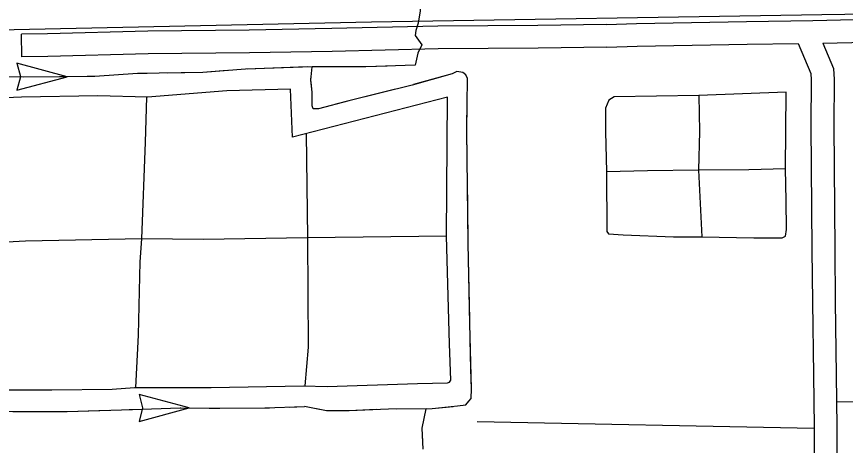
# Model space of a CAD drawing. Extents: x 1127717 to 1741049, y 2026793 to 2244711.
# Drawn here: x 1299981 to 1305449, y 2080400 to 2083231 of the extents above; entities that cross this region are included whole.
import ezdxf

# ---------------------------------------------------------------- set-up
doc = ezdxf.new("R2010")
doc.units = 0
for name, color, linetype in [('35', 7, 'Continuous'), ('40', 7, 'Continuous'), ('43', 7, 'Continuous'), ('46', 7, 'Continuous'), ('5', 7, 'Continuous')]:
    doc.layers.add(name, color=color, linetype=linetype)

msp = doc.modelspace()

# ---------------------------------------------------------------- linework, layer by layer
at = {"layer": '35'}
for points in [[(1302824.2, 2082698.8), (1301801.7, 2082435.1), (1301788.1, 2082751.3), (1301369.2, 2082741), (1300845.1, 2082699.2), (1300516.8, 2082706.8), (1300013, 2082699.3), (1299745.9, 2082687.9)], [(1305059, 2082731.2), (1304483.3, 2082711), (1303924.7, 2082701.3), (1303889.1, 2082678.7), (1303866.5, 2082627), (1303866.5, 2082472), (1303873, 2082207.1), (1303876.2, 2081813), (1303885.9, 2081796.8), (1303982.8, 2081790.3), (1304315.4, 2081777.4), (1304502.6, 2081777.4), (1304844.9, 2081771), (1305032.2, 2081771), (1305054.8, 2081780.7), (1305061.3, 2081825.9), (1305058, 2082016.5), (1305054.8, 2082226.5), (1305059, 2082731.2)], [(1304483.3, 2082711), (1304486.5, 2082472), (1304480, 2082216.8), (1304502.6, 2081777.4)], [(1299764.8, 2080767.4), (1300214.1, 2080767.4), (1300611.5, 2080771.1), (1300759.4, 2080782.5), (1301265.2, 2080782.5), (1301875.2, 2080793.9), (1302029.7, 2080790.1), (1302625.3, 2080808.9), (1302823.5, 2080812.5), (1302837.5, 2080817.2), (1302846.9, 2080830.4), (1302836.8, 2081071.8), (1302817.8, 2081781.6), (1302824.2, 2082698.8)], [(1300767.8, 2080782.5), (1300785.7, 2081127.9), (1300797, 2081612.2), (1300808.4, 2081763.6), (1300831.1, 2082403), (1300839.7, 2082698.8)], [(1301891.5, 2082458.2), (1301901.4, 2081771.2), (1301905.2, 2081048.5), (1301883.1, 2080793.7)], [(1305054.8, 2082226.5), (1304812.6, 2082220), (1304480, 2082216.8), (1304144.2, 2082213.5), (1303873, 2082207.1)], [(1302817.8, 2081781.5), (1301901.4, 2081771.2), (1301213.1, 2081759.8), (1300808.4, 2081763.6), (1300040.6, 2081748.5), (1299753.1, 2081733.3), (1299045.9, 2081752.2), (1298844.3, 2081754.8)]]:
    msp.add_lwpolyline(points, dxfattribs=at)
at = {"layer": '40'}
msp.add_lwpolyline([(1292129.8, 2082994.1), (1294341.2, 2083048.4), (1298732.7, 2083118.8), (1302323, 2083195.6), (1305294.2, 2083244.4), (1308175.8, 2083286), (1312220.9, 2083352)], dxfattribs=at)
at = {"layer": '43'}
for p, q in [((1300315.2, 2082834.2), (1299983.7, 2082923)), ((1299983.7, 2082923), (1300007.3, 2082834.8)), ((1299983.7, 2082745.3), (1300315.2, 2082834.2)), ((1300007.4, 2082833.6), (1299983.7, 2082745.3)), ((1301121, 2080647.9), (1300789.5, 2080736.7)), ((1300789.5, 2080736.7), (1300813.1, 2080648.5)), ((1300789.5, 2080559.1), (1301121, 2080647.9)), ((1300813.2, 2080647.3), (1300789.5, 2080559.1))]:
    msp.add_line(p, q, dxfattribs=at)
for points in [[(1303580.3, 2084883.5), (1303488.1, 2084838.4), (1303394.8, 2084749.9), (1303331.8, 2084752.6), (1303276.6, 2084784.1), (1303168.8, 2084781.5), (1302906.1, 2084736.8), (1302743.1, 2084713.1), (1302693.2, 2084707.9), (1302661.7, 2084689.5), (1302643.3, 2084665.8), (1302645.9, 2084497.5), (1302653.8, 2084197.8), (1302648.5, 2083945.4), (1302640.6, 2083598.4), (1302643.3, 2083269.8), (1302630.1, 2083188.3), (1302614.4, 2083138.3), (1302611.7, 2083106.8), (1302655.8, 2083045.1)], [(1302655.8, 2083045.1), (1302627.6, 2082988.7), (1302611.8, 2082909.8), (1302285.9, 2082899.3), (1301931.5, 2082899.5), (1301492.2, 2082883.5), (1301211, 2082862.5), (1300779.9, 2082854.6), (1300498.7, 2082836.2), (1300028.3, 2082830.9), (1299815.4, 2082833.6)], [(1301370.1, 2082874.4), (1301211, 2082862.5), (1300974.6, 2082858.2)], [(1301897.5, 2082898.2), (1301501.7, 2082883.9)], [(1302664.4, 2080376.5), (1302658.1, 2080514), (1302683.5, 2080640.9), (1302723.6, 2080643.9), (1302890.7, 2080660.8), (1302945.7, 2080669.2), (1302964.7, 2080692.5), (1302979.5, 2080709.4), (1302981.6, 2080772.9), (1302971.1, 2081202.4), (1302960.5, 2081735.5), (1302952, 2082478.6), (1302956.3, 2082821.4), (1302945.7, 2082846.7), (1302924.5, 2082861.6), (1302886.5, 2082867.9), (1302854.8, 2082853.1), (1302590.4, 2082779), (1302173.8, 2082675.4), (1301972.9, 2082622.5), (1301937, 2082622.5), (1301930.6, 2082641.5), (1301930.6, 2082732.5), (1301922.1, 2082810.8), (1301931.5, 2082899.5)], [(1302425.4, 2082903.8), (1302285.9, 2082899.3), (1302029.4, 2082899.4)], [(1300315.2, 2082834.2), (1300028.3, 2082830.9), (1299919.2, 2082832.3)], [(1300842.6, 2082855.8), (1300779.9, 2082854.6), (1300498.7, 2082836.2), (1300447.2, 2082835.6)], [(1301923.8, 2082795.6), (1301922.1, 2082810.8), (1301925.1, 2082838.9)], [(1302956.2, 2082816.3), (1302956.3, 2082821.4), (1302945.7, 2082846.7), (1302924.5, 2082861.6), (1302886.5, 2082867.9), (1302854.8, 2082853.1), (1302600.5, 2082781.9)], [(1301960.5, 2082622.5), (1301937, 2082622.5), (1301930.6, 2082641.5), (1301930.6, 2082732.5), (1301923.8, 2082795.6)], [(1302472.5, 2082749.7), (1302173.8, 2082675.4), (1302088.5, 2082652.9)], [(1302954.2, 2082288.3), (1302952, 2082478.6), (1302954.6, 2082684.3)], [(1302960.2, 2081760.4), (1302955.7, 2082156.3)], [(1302970.5, 2081232.5), (1302962.6, 2081628.4)], [(1302978.4, 2080902.6), (1302973.6, 2081100.5)], [(1302976.4, 2080705.8), (1302979.5, 2080709.4), (1302981.6, 2080772.9), (1302978.4, 2080902.6)], [(1299669.4, 2080627.7), (1299691.9, 2080627.5), (1299957.3, 2080624.8), (1300065.4, 2080624.8)], [(1299957.3, 2080624.8), (1300314.8, 2080624.8), (1300745.8, 2080638), (1301061.2, 2080648.5), (1301321.4, 2080645.9), (1301618.4, 2080648.5), (1301881.2, 2080656.4)], [(1300197.4, 2080624.8), (1300314.8, 2080624.8), (1300593.3, 2080633.3)], [(1300725.2, 2080637.4), (1300745.8, 2080638), (1301061.2, 2080648.5), (1301064.4, 2080648.5)], [(1301253, 2080646.6), (1301321.4, 2080645.9), (1301618.4, 2080648.5), (1301649, 2080649.4)], [(1301780.9, 2080653.4), (1301881.2, 2080656.4)], [(1302683.5, 2080640.9), (1302435, 2080640.2), (1302175.4, 2080629.3), (1302025.2, 2080629.3), (1301881.2, 2080656.4)], [(1302353.5, 2080636.8), (1302175.4, 2080629.3), (1302025.2, 2080629.3), (1301958.9, 2080641.8)], [(1302683.5, 2080640.9), (1302485.5, 2080640.3)], [(1302662.1, 2080427.1), (1302658.1, 2080514), (1302683.5, 2080640.9), (1302723.6, 2080643.9), (1302862.2, 2080657.9)]]:
    msp.add_lwpolyline(points, dxfattribs=at)
at = {"layer": '46'}
for points in [[(1303873.4, 2083178.3), (1304071.9, 2083184.9), (1304797.4, 2083198.3), (1305234.3, 2083205), (1305966.4, 2083221.7), (1306579.9, 2083228.3), (1307026.9, 2083241.7), (1307512.4, 2083248.4), (1307912.3, 2083251.7), (1308858.1, 2083271.7), (1309422.1, 2083278.4), (1310069.2, 2083291.8), (1310494.7, 2083298.4)], [(1305300, 2083056.4), (1305969, 2083071.7), (1306583, 2083078.3), (1307030.2, 2083091.7), (1307514, 2083098.4), (1307914.5, 2083101.7), (1308860.6, 2083121.7), (1309424.5, 2083128.4), (1310071.9, 2083141.8), (1310497.1, 2083148.5), (1310494.7, 2083298.4)], [(1303873.4, 2083178.3), (1303420.3, 2083171.6), (1302761, 2083168.2), (1302060.6, 2083151.2), (1301515.1, 2083141), (1300847.2, 2083134.2), (1300185.1, 2083117.2), (1300014.6, 2083115.3)], [(1303875.6, 2083028.3), (1303421.8, 2083021.6), (1302763.2, 2083018.2), (1302063.9, 2083001.2), (1301517.3, 2082991), (1300849.9, 2082984.3), (1300187.9, 2082967.3), (1300016.4, 2082965.3), (1300014.6, 2083115.3)], [(1303875.6, 2083028.3), (1304075.8, 2083035), (1304800, 2083048.3), (1305138.5, 2083053.5)], [(1305138.5, 2083053.5), (1305222, 2082855), (1305224.1, 2082812.7), (1305222, 2082512.3), (1305224.1, 2082240.6), (1305228.4, 2081690.6), (1305232.6, 2081345.8), (1305238.9, 2080865.3), (1305243.2, 2080520.5), (1305245.3, 2079938.8), (1305249.5, 2079836.6), (1305255.9, 2079665.2), (1305258.8, 2079435.8)], [(1305300, 2083056.4), (1305370.5, 2082888.9), (1305374.2, 2082815.9), (1305372, 2082512.4), (1305374.1, 2082241.8), (1305378.4, 2081692.1), (1305382.6, 2081347.7), (1305388.9, 2080867.3), (1305393.2, 2080521.7), (1305395.3, 2079942.1), (1305399.4, 2079842.4), (1305405.8, 2079669), (1305408.6, 2079448.3)]]:
    msp.add_lwpolyline(points, dxfattribs=at)
at = {"layer": '5'}
for points in [[(1311424.1, 2080784.5), (1308826.3, 2080726.4), (1305391.2, 2080684.8)], [(1305243.3, 2080513), (1303019.1, 2080556.3)]]:
    msp.add_lwpolyline(points, dxfattribs=at)

doc.saveas('drawing.dxf')
